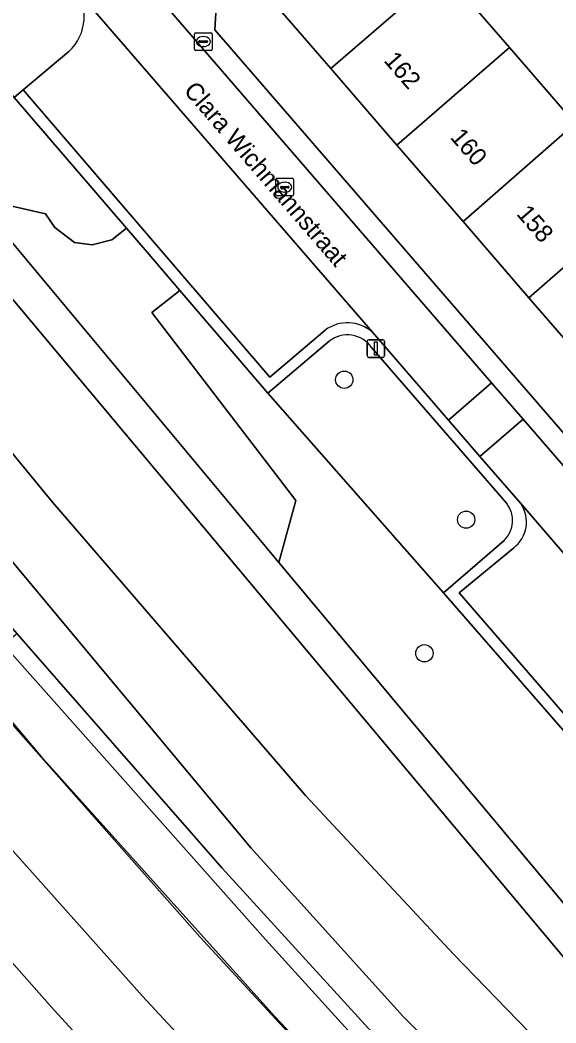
# Model space of a CAD drawing. Extents: x 160304 to 160955, y 383684 to 384161.
# Drawn here: x 160414.4 to 160444.7, y 383922.3 to 383979.1 of the extents above; entities that cross this region are included whole.
import ezdxf

# ---------------------------------------------------------------- set-up
doc = ezdxf.new("R2010")
doc.units = 0
for name, color, linetype in [('IMGEO_Boom', 7, 'Continuous'), ('IMGEO_Brandkraan', 7, 'Continuous'), ('IMGEO_Erf', 7, 'Continuous'), ('IMGEO_Geluidsscherm', 7, 'Continuous'), ('IMGEO_Greppel_droge_sloot', 7, 'Continuous'), ('IMGEO_Groenvoorziening', 7, 'Continuous'), ('IMGEO_Haag', 7, 'Continuous'), ('IMGEO_Hek', 7, 'Continuous'), ('IMGEO_Kolk', 7, 'Continuous'), ('IMGEO_Lichtmast', 7, 'Continuous'), ('IMGEO_Openbare_ruimte_label', 7, 'Continuous'), ('IMGEO_Pand', 7, 'Continuous'), ('IMGEO_Pand_nummerreeks', 7, 'Continuous'), ('IMGEO_Parkeervlak_open', 7, 'Continuous'), ('IMGEO_Rijbaan_lokaal_open', 7, 'Continuous'), ('IMGEO_Spoor', 7, 'Continuous'), ('IMGEO_Spoorbaan_halfverhard', 7, 'Continuous'), ('IMGEO_Struiken', 7, 'Continuous'), ('IMGEO_Voetpad_halfverhard', 7, 'Continuous'), ('IMGEO_Voetpad_open', 7, 'Continuous')]:
    doc.layers.add(name, color=color, linetype=linetype)

msp = doc.modelspace()

# ---------------------------------------------------------------- linework, layer by layer
at = {"layer": 'IMGEO_Boom'}
for centre in [(160432.765, 383958.724), (160439.657, 383950.802), (160437.294, 383943.238)]:
    msp.add_circle(centre, 0.489, dxfattribs=at)
at = {"layer": 'IMGEO_Brandkraan'}
for p, q in [((160424.288, 383977.438), (160424.288, 383978.29)), ((160424.363, 383978.364), (160425.215, 383978.364)), ((160424.59, 383977.907), (160424.988, 383977.907)), ((160424.776, 383978.144), (160424.801, 383978.144)), ((160425.289, 383978.29), (160425.289, 383977.438)), ((160425.215, 383977.364), (160424.363, 383977.364)), ((160424.547, 383977.858), (160424.547, 383977.87)), ((160424.985, 383977.821), (160424.587, 383977.821)), ((160424.799, 383977.584), (160424.774, 383977.584)), ((160425.031, 383977.87), (160425.031, 383977.858))]:
    msp.add_line(p, q, dxfattribs=at)
for points in [[(160424.288, 383977.438), (160424.288, 383978.29)], [(160424.363, 383978.364), (160425.215, 383978.364)], [(160425.289, 383978.29), (160425.289, 383977.438)], [(160425.215, 383977.364), (160424.363, 383977.364)]]:
    msp.add_lwpolyline(points, dxfattribs=at)
for centre, radius, start, end in [((160424.365, 383978.288), 0.0765, 91.552, 178.448), ((160424.365, 383978.288), 0.0765, 91.552, 178.448), ((160424.587, 383977.867), 0.0403, 85.8775, 175.7526), ((160424.992, 383977.869), 0.0386, 1.7309, 96.639), ((160425.213, 383978.288), 0.0765, 1.552, 88.448), ((160425.213, 383978.288), 0.0765, 1.552, 88.448), ((160424.365, 383977.44), 0.0765, 181.552, 268.448), ((160424.365, 383977.44), 0.0765, 181.552, 268.448), ((160424.584, 383977.857), 0.0366, 178.938, 274.7102), ((160424.988, 383977.864), 0.043, 264.8664, 352.4533), ((160425.213, 383977.44), 0.0765, 271.552, 358.448), ((160425.213, 383977.44), 0.0765, 271.552, 358.448)]:
    msp.add_arc(centre, radius, start, end, dxfattribs=at)
for centre, major_axis, ratio, start_param, end_param in [((160424.775, 383977.864), (-0.387, 0.002), 0.722429, 4.712389, 7.853982), ((160424.8, 383977.864), (-0.39, 0.002), 0.717154, 1.570796, 4.712389)]:
    msp.add_ellipse(centre, major_axis=major_axis, ratio=ratio, start_param=start_param, end_param=end_param, dxfattribs=at)
at = {"layer": 'IMGEO_Erf'}
for points in [[(160438.564, 383981.631), (160442.108, 383977.528), (160445.825, 383973.226), (160447.862, 383970.868), (160450.562, 383973.219), (160452.268, 383971.261), (160452.139, 383971.149), (160455.779, 383966.935), (160455.899, 383967.039), (160458.951, 383969.622), (160462.737, 383965.249), (160463.042, 383965.512), (160466.764, 383961.204), (160463.43, 383958.323), (160467.152, 383954.016), (160470.013, 383956.483), (160472.634, 383953.445), (160473.438, 383954.138), (160474.505, 383952.902), (160470.874, 383949.707), (160474.591, 383945.405), (160476.867, 383947.372)], [(160425.555, 383980.472), (160425.435, 383978.53), (160447.995, 383952.443), (160449.625, 383953.821), (160473.957, 383925.722), (160474.258, 383925.348), (160474.591, 383925.003), (160474.954, 383924.689)], [(160478.172, 383928.541), (160471.997, 383935.625), (160468.271, 383939.938), (160464.545, 383944.251), (160460.824, 383948.559), (160457.089, 383952.883), (160453.373, 383957.185), (160449.783, 383961.34), (160447.02, 383958.953), (160443.207, 383963.367), (160439.482, 383967.679), (160435.741, 383972.009), (160432.006, 383976.333), (160428.265, 383980.663)]]:
    msp.add_lwpolyline(points, dxfattribs=at)
at = {"layer": 'IMGEO_Geluidsscherm'}
msp.add_lwpolyline([(160532.965, 383835.794), (160524.208, 383842.242), (160516.48, 383848.218), (160504.342, 383854.008), (160502.065, 383855.121), (160500.987, 383855.648), (160499.54, 383856.355), (160497.873, 383856.993), (160493.866, 383860.313), (160489.763, 383863.615), (160481.88, 383870.53), (160475.118, 383876.626), (160468.512, 383882.748), (160457.11, 383893.602), (160445.741, 383904.876), (160435.689, 383915.177), (160424.587, 383927.186), (160411.48, 383942.031)], dxfattribs=at)
at = {"layer": 'IMGEO_Greppel_droge_sloot'}
for points in [[(160500, 383868.292), (160499.844, 383868.426), (160491.37, 383875.548), (160482.322, 383883.58), (160480.673, 383885.044), (160471.059, 383893.924), (160455.21, 383909.411), (160438.969, 383926.193), (160430.579, 383935.188), (160416.266, 383951.788), (160406.97, 383963.092), (160389.971, 383983.164), (160382.21, 383992.911), (160376.565, 384000), (160374.735, 384002.298), (160368.404, 384010.249), (160347.988, 384037.853)], [(160346.589, 384036.832), (160352.018, 384025.775), (160366.262, 384006.221), (160371.217, 384000), (160386.494, 383980.821), (160404.058, 383959.794), (160413.605, 383948.881), (160427.491, 383932.216), (160436.096, 383922.678), (160452.087, 383906.656), (160468.372, 383890.76), (160477.984, 383881.802), (160489.609, 383871.764), (160495.305, 383866.693)]]:
    msp.add_lwpolyline(points, dxfattribs=at)
at = {"layer": 'IMGEO_Groenvoorziening'}
for points in [[(160347.988, 384037.853), (160368.404, 384010.249), (160374.735, 384002.298), (160376.565, 384000), (160382.21, 383992.911), (160389.971, 383983.164), (160406.97, 383963.092), (160416.266, 383951.788), (160430.579, 383935.188), (160438.969, 383926.193), (160455.21, 383909.411), (160471.059, 383893.924), (160480.673, 383885.044), (160482.322, 383883.58), (160491.37, 383875.548), (160499.844, 383868.426), (160500, 383868.292)], [(160495.305, 383866.693), (160489.609, 383871.764), (160477.984, 383881.802), (160468.372, 383890.76), (160452.087, 383906.656), (160436.096, 383922.678), (160427.491, 383932.216), (160413.605, 383948.881), (160404.058, 383959.794), (160386.494, 383980.821), (160371.217, 384000), (160366.262, 384006.221), (160352.018, 384025.775), (160346.589, 384036.832)], [(160447.338, 383923.446), (160388.085, 383994.267), (160386.292, 383996.161), (160386.459, 383996.631), (160385.733, 383997.245), (160385.207, 383997.523), (160384.211, 383998.05), (160381.32, 383999.528), (160379.778, 384000.533)], [(160377.767, 383988.161), (160383.147, 383981.543), (160398.359, 383962.83), (160402.015, 383958.333), (160414.246, 383944.353), (160425.857, 383931.082), (160435.125, 383920.904), (160442.778, 383912.907), (160446.69, 383908.992), (160450.658, 383905.135), (160487.621, 383870.467), (160487.683, 383870.417), (160495.827, 383863.852), (160496.977, 383862.925), (160503.928, 383859.415), (160516.251, 383853.192), (160518.879, 383851.372), (160551.794, 383826.847)], [(160410.199, 383970.961), (160411.596, 383969.307), (160413.474, 383968.657), (160415.864, 383968.109), (160416.401, 383967.336), (160417.508, 383966.491), (160418.504, 383966.367), (160419.624, 383966.64), (160420.448, 383967.299), (160414.102, 383974.703)], [(160431.913, 383960.912), (160428.449, 383957.965), (160438.377, 383946.659), (160441.803, 383949.631)], [(160441.962, 383951.726), (160434.311, 383960.549)]]:
    msp.add_lwpolyline(points, dxfattribs=at)
for points in [[(160421.881, 383962.521), (160423.464, 383963.781), (160421.499, 383966.073), (160420.448, 383967.299), (160419.624, 383966.64), (160418.504, 383966.367), (160417.508, 383966.491), (160416.401, 383967.336), (160415.864, 383968.109), (160413.474, 383968.657), (160411.596, 383969.307), (160413.016, 383967.625), (160429.058, 383948.387), (160430.026, 383951.894)], [(160428.449, 383957.965), (160423.464, 383963.781), (160421.881, 383962.521), (160430.026, 383951.894), (160429.058, 383948.387), (160448.827, 383924.724), (160450.638, 383922.824), (160456.953, 383928.43), (160447.203, 383939.647), (160445.649, 383938.294), (160438.377, 383946.659)]]:
    msp.add_lwpolyline(points, close=True, dxfattribs=at)
for centre, radius, start, end in [((160432.939, 383959.584), 1.678, 35.0996, 127.6847), ((160440.693, 383950.769), 1.589, 314.2867, 37.033)]:
    msp.add_arc(centre, radius, start, end, dxfattribs=at)
at = {"layer": 'IMGEO_Haag'}
msp.add_lwpolyline([(160410.199, 383970.961), (160411.596, 383969.307), (160413.474, 383968.657), (160415.864, 383968.109), (160416.401, 383967.336), (160417.508, 383966.491), (160418.504, 383966.367), (160419.624, 383966.64), (160420.448, 383967.299), (160414.102, 383974.703), (160412.996, 383975.993)], dxfattribs=at)
msp.add_lwpolyline([(160428.449, 383957.965), (160423.464, 383963.781), (160421.881, 383962.521), (160430.026, 383951.894), (160429.058, 383948.387), (160448.827, 383924.724), (160450.638, 383922.824), (160456.953, 383928.43), (160447.203, 383939.647), (160445.649, 383938.294), (160438.377, 383946.659)], close=True, dxfattribs=at)
at = {"layer": 'IMGEO_Hek'}
msp.add_lwpolyline([(160496.977, 383862.925), (160487.621, 383870.467), (160450.658, 383905.135), (160446.69, 383908.992), (160442.778, 383912.907), (160435.125, 383920.904), (160425.857, 383931.082), (160402.015, 383958.333), (160377.767, 383988.161), (160365.932, 384005.469), (160340.965, 384039.679), (160336.678, 384040.252)], dxfattribs=at)
at = {"layer": 'IMGEO_Kolk'}
for p, q in [((160428.898, 383969.198), (160428.898, 383970.05)), ((160428.973, 383970.124), (160429.825, 383970.124)), ((160429.899, 383970.05), (160429.899, 383969.198)), ((160429.157, 383969.618), (160429.157, 383969.63)), ((160429.595, 383969.581), (160429.197, 383969.581)), ((160429.2, 383969.667), (160429.598, 383969.667)), ((160429.386, 383969.904), (160429.411, 383969.904)), ((160429.641, 383969.63), (160429.641, 383969.618)), ((160429.825, 383969.124), (160428.973, 383969.124)), ((160429.409, 383969.344), (160429.384, 383969.344))]:
    msp.add_line(p, q, dxfattribs=at)
for points in [[(160428.898, 383969.198), (160428.898, 383970.05)], [(160428.973, 383970.124), (160429.825, 383970.124)], [(160429.899, 383970.05), (160429.899, 383969.198)], [(160429.825, 383969.124), (160428.973, 383969.124)]]:
    msp.add_lwpolyline(points, dxfattribs=at)
for centre, radius, start, end in [((160428.975, 383970.048), 0.0765, 91.552, 178.448), ((160428.975, 383970.048), 0.0765, 91.552, 178.448), ((160429.823, 383970.048), 0.0765, 1.552, 88.448), ((160429.823, 383970.048), 0.0765, 1.552, 88.448), ((160429.197, 383969.627), 0.0403, 85.8775, 175.7526), ((160429.194, 383969.617), 0.0366, 178.938, 274.7102), ((160429.598, 383969.624), 0.043, 264.8664, 352.4533), ((160429.602, 383969.629), 0.0386, 1.7309, 96.639), ((160428.975, 383969.2), 0.0765, 181.552, 268.448), ((160428.975, 383969.2), 0.0765, 181.552, 268.448), ((160429.823, 383969.2), 0.0765, 271.552, 358.448), ((160429.823, 383969.2), 0.0765, 271.552, 358.448)]:
    msp.add_arc(centre, radius, start, end, dxfattribs=at)
for centre, major_axis, ratio, start_param, end_param in [((160429.385, 383969.624), (-0.387, 0.002), 0.722429, 4.712389, 7.853982), ((160429.41, 383969.624), (-0.39, 0.002), 0.717154, 1.570796, 4.712389)]:
    msp.add_ellipse(centre, major_axis=major_axis, ratio=ratio, start_param=start_param, end_param=end_param, dxfattribs=at)
at = {"layer": 'IMGEO_Lichtmast'}
for p, q in [((160434.055, 383960.09), (160434.055, 383960.89)), ((160434.055, 383960.89), (160434.055, 383960.09)), ((160434.155, 383960.99), (160434.945, 383960.99)), ((160434.945, 383960.99), (160434.155, 383960.99)), ((160435.045, 383960.89), (160435.045, 383960.09)), ((160435.045, 383960.09), (160435.045, 383960.89)), ((160434.945, 383959.99), (160434.155, 383959.99)), ((160434.155, 383959.99), (160434.945, 383959.99))]:
    msp.add_line(p, q, dxfattribs=at)
msp.add_lwpolyline([(160434.475, 383960.865), (160434.625, 383960.865), (160434.625, 383960.115), (160434.475, 383960.115), (160434.475, 383960.865)], dxfattribs=at)
for centre, start, end in [((160434.155, 383960.89), 90, 180), ((160434.155, 383960.89), 90, 180), ((160434.945, 383960.89), 0, 90), ((160434.945, 383960.89), 360, 90), ((160434.155, 383960.09), 180, 270), ((160434.155, 383960.09), 180, 270), ((160434.945, 383960.09), 270, 0), ((160434.945, 383960.09), 270, 0)]:
    msp.add_arc(centre, 0.1, start, end, dxfattribs=at)
at = {"layer": 'IMGEO_Pand'}
for points in [[(160440.676, 383983.825), (160436.938, 383988.154), (160434.642, 383986.171), (160428.265, 383980.663), (160432.006, 383976.333), (160438.37, 383981.85)], [(160438.564, 383981.631), (160438.37, 383981.85), (160432.006, 383976.333), (160435.741, 383972.009), (160442.108, 383977.528)], [(160445.825, 383973.226), (160442.108, 383977.528), (160435.741, 383972.009), (160439.482, 383967.679)], [(160452.139, 383971.149), (160452.268, 383971.261), (160450.562, 383973.219), (160447.862, 383970.868), (160445.825, 383973.226), (160439.482, 383967.679), (160443.207, 383963.367), (160449.56, 383968.902)], [(160453.286, 383964.588), (160453.19, 383964.7), (160455.779, 383966.935), (160452.139, 383971.149), (160449.56, 383968.902), (160443.207, 383963.367), (160447.02, 383958.953), (160449.783, 383961.34), (160449.645, 383961.499)]]:
    msp.add_lwpolyline(points, close=True, dxfattribs=at)
at = {"layer": 'IMGEO_Parkeervlak_open'}
for points in [[(160434.365, 383961.407), (160417.446, 383980.983)], [(160417.19, 383977.308), (160414.61, 383975.139), (160428.557, 383958.866), (160431.683, 383961.529)], [(160446.96, 383946.834), (160442.745, 383951.711)], [(160442.333, 383949.195), (160439.271, 383946.658), (160445.737, 383939.189), (160447.25, 383940.533), (160457.025, 383929.379), (160460.024, 383931.979)]]:
    msp.add_lwpolyline(points, dxfattribs=at)
for centre, radius, start, end in [((160415.37, 383979.281), 2.684, 312.6828, 39.3477), ((160432.95, 383959.835), 2.115, 48.0061, 126.7849), ((160441.217, 383950.669), 1.849, 307.1177, 34.2828)]:
    msp.add_arc(centre, radius, start, end, dxfattribs=at)
at = {"layer": 'IMGEO_Rijbaan_lokaal_open'}
for points in [[(160417.354, 383981.089), (160417.446, 383980.983), (160434.365, 383961.407), (160438.655, 383956.443), (160441.098, 383958.554), (160419.771, 383983.265)], [(160438.655, 383956.443), (160440.439, 383954.379), (160442.881, 383956.488), (160441.098, 383958.554)]]:
    msp.add_lwpolyline(points, close=True, dxfattribs=at)
msp.add_lwpolyline([(160477.817, 383922.307), (160475.762, 383922.669), (160473.647, 383924.212), (160454.45, 383946.404), (160454.071, 383946.797), (160453.657, 383947.154), (160453.214, 383947.473), (160452.744, 383947.75), (160452.251, 383947.985), (160451.739, 383948.175), (160451.212, 383948.319), (160451.028, 383948.357), (160450.116, 383948.792), (160450.007, 383948.842), (160449.625, 383949.047), (160449.263, 383949.284), (160448.923, 383949.553), (160448.609, 383949.851), (160442.881, 383956.488), (160440.439, 383954.379), (160442.745, 383951.711), (160446.96, 383946.834)], dxfattribs=at)
at = {"layer": 'IMGEO_Spoor'}
for points in [[(160407.879, 383939.037), (160412.772, 383933.434), (160421.355, 383923.822), (160432.367, 383911.949), (160440.171, 383903.844), (160448.479, 383895.515), (160457.946, 383886.32), (160465.476, 383879.257), (160473.403, 383872.052), (160481.865, 383864.548), (160491.76, 383856.1), (160500.557, 383848.849), (160509.771, 383841.474), (160518.437, 383834.798), (160526.266, 383829.08)], [(160404.629, 383936.33), (160416.357, 383923.045), (160425.901, 383912.637), (160434.699, 383903.418), (160444.2, 383893.87), (160457.082, 383881.382), (160470.277, 383869.213), (160483.767, 383857.381), (160492.923, 383849.682), (160502.211, 383842.13), (160511.616, 383834.74), (160521.142, 383827.506), (160530.795, 383820.427)]]:
    msp.add_lwpolyline(points, dxfattribs=at)
at = {"layer": 'IMGEO_Spoorbaan_halfverhard'}
msp.add_lwpolyline([(160516.388, 383848.334), (160502.116, 383855.226), (160502.065, 383855.121), (160501.995, 383854.976), (160500.915, 383855.501), (160500.987, 383855.648), (160501.038, 383855.753), (160497.211, 383857.668), (160493.631, 383860.725), (160465.728, 383885.504), (160440.311, 383910.485), (160428.842, 383922.673), (160415.608, 383937.42), (160411.6, 383942.137), (160409.775, 383940.617), (160407.879, 383939.037), (160404.629, 383936.33), (160400.081, 383932.541), (160396.756, 383929.772), (160391.638, 383925.508), (160389.483, 383923.713), (160392.82, 383919.531), (160431.686, 383878.379), (160476.689, 383837.454)], dxfattribs=at)
at = {"layer": 'IMGEO_Struiken'}
msp.add_lwpolyline([(160414.124, 383944.24), (160413.502, 383943.721), (160428.304, 383927.045), (160437.839, 383916.523), (160443.355, 383910.73), (160449.72, 383904.367), (160466.592, 383888.153), (160476.262, 383878.59), (160480.959, 383874.244), (160484.963, 383870.927), (160488.688, 383868.23), (160489.521, 383867.719), (160495.827, 383863.852), (160487.683, 383870.417), (160487.621, 383870.467), (160450.658, 383905.135), (160446.69, 383908.992), (160442.778, 383912.907), (160435.125, 383920.904), (160425.857, 383931.082), (160414.246, 383944.353)], close=True, dxfattribs=at)
msp.add_lwpolyline([(160437.839, 383916.523), (160428.304, 383927.045), (160413.502, 383943.721), (160411.6, 383942.137), (160415.608, 383937.42), (160428.842, 383922.673), (160440.311, 383910.485)], dxfattribs=at)
at = {"layer": 'IMGEO_Voetpad_halfverhard'}
for points in [[(160389.638, 384009.779), (160386.36, 384006.845), (160386.496, 384006.68), (160386.874, 384006.16), (160387.203, 384005.608), (160387.483, 384005.029), (160387.709, 384004.428), (160387.881, 384003.808), (160387.997, 384003.176), (160388.056, 384002.536), (160388.057, 384001.893), (160388.001, 384001.253), (160387.888, 384000.62), (160387.719, 384000), (160387.266, 383998.907), (160386.679, 383997.251), (160386.459, 383996.631), (160386.292, 383996.161), (160388.085, 383994.267), (160447.338, 383923.446)], [(160414.61, 383975.139), (160414.102, 383974.703), (160420.448, 383967.299), (160421.499, 383966.073), (160423.464, 383963.781), (160428.449, 383957.965), (160431.913, 383960.912)], [(160431.683, 383961.529), (160428.557, 383958.866), (160414.61, 383975.139)], [(160450.638, 383922.824), (160448.827, 383924.724), (160429.058, 383948.387), (160413.016, 383967.625), (160411.596, 383969.307), (160410.199, 383970.961)], [(160442.745, 383951.711), (160440.439, 383954.379), (160438.655, 383956.443), (160434.365, 383961.407)], [(160434.311, 383960.549), (160441.962, 383951.726)], [(160441.803, 383949.631), (160438.377, 383946.659), (160445.649, 383938.294), (160447.203, 383939.647), (160456.953, 383928.43), (160460.188, 383931.302)], [(160460.024, 383931.979), (160457.025, 383929.379), (160447.25, 383940.533), (160445.737, 383939.189), (160439.271, 383946.658), (160442.333, 383949.195)]]:
    msp.add_lwpolyline(points, dxfattribs=at)
for centre, radius, start, end in [((160432.95, 383959.835), 2.115, 48.0061, 126.7849), ((160432.939, 383959.584), 1.678, 35.0996, 127.6847), ((160440.693, 383950.769), 1.589, 314.2867, 37.033), ((160441.217, 383950.669), 1.849, 307.1177, 34.2828)]:
    msp.add_arc(centre, radius, start, end, dxfattribs=at)
at = {"layer": 'IMGEO_Voetpad_open'}
for points in [[(160400.235, 383997.872), (160396.861, 383994.912), (160411.707, 383977.533), (160412.996, 383975.993), (160414.102, 383974.703), (160414.61, 383975.139), (160417.19, 383977.308)], [(160419.771, 383983.265), (160441.098, 383958.554), (160442.881, 383956.488), (160448.609, 383949.851), (160448.923, 383949.553), (160449.263, 383949.284), (160449.625, 383949.047), (160450.007, 383948.842), (160450.116, 383948.792), (160451.028, 383948.357), (160451.212, 383948.319), (160451.739, 383948.175), (160452.251, 383947.985), (160452.744, 383947.75), (160453.214, 383947.473), (160453.657, 383947.154), (160454.071, 383946.797), (160454.45, 383946.404), (160473.647, 383924.212), (160475.762, 383922.669)], [(160474.954, 383924.689), (160474.591, 383925.003), (160474.258, 383925.348), (160473.957, 383925.722), (160449.625, 383953.821), (160447.995, 383952.443), (160425.435, 383978.53), (160425.555, 383980.472)]]:
    msp.add_lwpolyline(points, dxfattribs=at)
msp.add_arc((160415.37, 383979.281), 2.684, 312.6828, 39.3477, dxfattribs=at)

# ---------------------------------------------------------------- texts
at = {"layer": 'IMGEO_Openbare_ruimte_label'}
msp.add_text('Clara Wichmannstraat', height=1, rotation=310.8249, dxfattribs=at).set_placement((160423.635, 383975.062))
at = {"layer": 'IMGEO_Pand_nummerreeks'}
for s, p in [('162', (160434.955, 383976.773)), ('160', (160438.71, 383972.427)), ('158', (160442.461, 383968.085))]:
    msp.add_text(s, height=1, rotation=310.823, dxfattribs=at).set_placement(p)

doc.saveas('drawing.dxf')
